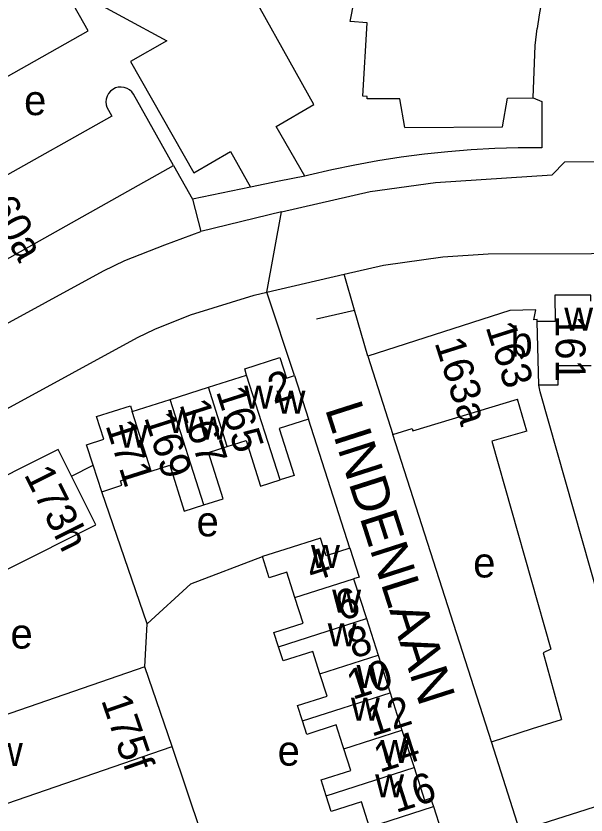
# Model space of a CAD drawing. Extents: x 159261 to 160849, y 382514 to 384534.
# Drawn here: x 160007.7 to 160084, y 383676.9 to 383783.7 of the extents above; entities that cross this region are included whole.
import ezdxf

# ---------------------------------------------------------------- set-up
doc = ezdxf.new("R2010")
doc.units = 0
for name, color, linetype in [('BLT_Basislijn', 7, 'Continuous'), ('BLT_Bebouwing', 7, 'Continuous'), ('BLT_Centroide', 7, 'Continuous'), ('BLT_Huisnummer', 7, 'Continuous'), ('BLT_Huisnummer_ tussenligend', 7, 'Continuous'), ('BLT_Huisnummer_reeks', 7, 'Continuous'), ('BLT_Onderverdeling_panden', 7, 'Continuous'), ('BLT_Straatnaam', 7, 'Continuous'), ('BLT_Vlakafsluiter', 7, 'Continuous')]:
    doc.layers.add(name, color=color, linetype=linetype)

msp = doc.modelspace()

# ---------------------------------------------------------------- linework, layer by layer
at = {"layer": 'BLT_Basislijn'}
for p, q in [((160028.83, 383763.74), (160031.35, 383759.24)), ((160039.13, 383760.83), (160031.35, 383759.24)), ((160031.35, 383759.24), (160032.47, 383754.89)), ((160043.27, 383757.52), (160032.47, 383754.89)), ((160053.06, 383744.39), (160051.67, 383749.2)), ((160041.31, 383746.8), (160046.49, 383748)), ((160045.03, 383735.63), (160041.31, 383746.8)), ((160047.98, 383743.21), (160053.06, 383744.39)), ((160054.84, 383738.24), (160053.06, 383744.39)), ((160052.41, 383712.56), (160046.89, 383729.82)), ((160071.36, 383686.66), (160058.19, 383727.76)), ((160015.19, 383722.2), (160018.08, 383723.64)), ((160025.32, 383702.44), (160019.23, 383720.1)), ((160024.99, 383696.67), (160025.32, 383702.44)), ((160036.53, 383662.7), (160028.64, 383686.01))]:
    msp.add_line(p, q, dxfattribs=at)
for points in [[(160046.41, 383762.31), (160042.55, 383768.97), (160047.6, 383771.91), (160037.01, 383790.82), (160040.44, 383797.07)], [(159979.56, 383766.38), (159982.07, 383761.81), (160017.41, 383781.75), (160014.9, 383786.2), (160016.07, 383786.86), (160027.94, 383780.4), (160023.09, 383777.64), (160031.56, 383762.76), (160036.46, 383765.6), (160039.13, 383760.83)], [(160076.94, 383772.79), (160078.11, 383772.28), (160078.11, 383766.1)], [(160078.11, 383766.1), (160074.96, 383766.09), (160071.82, 383766), (160068.67, 383765.83), (160065.53, 383765.58), (160062.4, 383765.25), (160059.28, 383764.84), (160056.17, 383764.35), (160053.07, 383763.79), (160049.99, 383763.14), (160046.92, 383762.42), (160046.41, 383762.31)], [(160043.27, 383757.52), (160055.12, 383760.26), (160063.87, 383761.47), (160079.49, 383762.49), (160081.2, 383764.21), (160126.85, 383764.38), (160128.57, 383762.49)], [(160046.41, 383762.31), (160042.95, 383761.62), (160039.13, 383760.83)], [(159940.02, 383705.73), (159942.11, 383707.12), (159949.05, 383711.26), (160019.47, 383749.65), (160022.32, 383751.01), (160027.65, 383753.14), (160032.47, 383754.89)], [(160051.67, 383749.2), (160056.93, 383750.42), (160064.88, 383751.51), (160070.94, 383751.91)], [(160070.94, 383751.91), (160126.3, 383752.1), (160130.89, 383751.41), (160132.19, 383750.61), (160134.56, 383748.38), (160135.59, 383746.45)], [(160031.08, 383743.74), (160039.62, 383746.4), (160041.31, 383746.8)], [(159881.6, 383645.9), (159883.24, 383646.66), (159886.36, 383648.88), (159939.85, 383693.25), (159943.27, 383695.88), (159947.44, 383698.65), (159954.01, 383702.58), (160024.02, 383740.74), (160026.34, 383741.85), (160031.08, 383743.74)], [(160025.32, 383702.44), (160031.14, 383707.79), (160040.74, 383711.42)]]:
    msp.add_lwpolyline(points, dxfattribs=at)
at = {"layer": 'BLT_Bebouwing'}
for p, q in [((160059.79, 383768.8), (160072.84, 383768.9)), ((160054.84, 383738.24), (160058.19, 383727.76)), ((160033.49, 383734.08), (160038.61, 383735.71)), ((160028.38, 383732.44), (160033.49, 383734.08)), ((160023.31, 383730.83), (160028.38, 383732.44)), ((160076.09, 383728.21), (160074.87, 383732.49)), ((160052.93, 383708.44), (160054.63, 383703.12)), ((160054.63, 383703.12), (160056.2, 383698.24)), ((160056.2, 383698.24), (160057.81, 383693.19)), ((160057.81, 383693.19), (160059.4, 383688.22)), ((160059.4, 383688.22), (160061.01, 383683.2))]:
    msp.add_line(p, q, dxfattribs=at)
for points in [[(160054.74, 383782.8), (160052.48, 383783.01), (160055.71, 383799.6)], [(160082.26, 383799.46), (160081.39, 383797.31), (160080.59, 383795.13), (160079.87, 383792.92), (160079.23, 383790.69), (160078.66, 383788.44), (160078.17, 383786.17), (160077.76, 383783.89), (160077.49, 383782.07)], [(160059.79, 383768.8), (160059.1, 383772.65), (160054.73, 383772.65), (160054.73, 383772.95), (160054.15, 383773), (160054.74, 383782.8)], [(160076.94, 383772.79), (160077.23, 383779.79), (160077.49, 383782.07)], [(160023.48, 383773.27), (160023.24, 383773.59), (160022.94, 383773.86), (160022.6, 383774.05), (160022.22, 383774.18), (160021.83, 383774.23), (160021.43, 383774.2), (160021.04, 383774.1), (160020.69, 383773.91), (160020.38, 383773.66), (160020.12, 383773.36), (160019.93, 383773), (160019.82, 383772.62), (160019.78, 383772.23), (160019.82, 383771.83), (160019.91, 383771.54)], [(160028.83, 383763.74), (160026.56, 383767.79), (160023.48, 383773.27)], [(160072.84, 383768.9), (160073.52, 383772.76), (160076.94, 383772.79)], [(160019.91, 383771.54), (160020.56, 383770.33), (160005.15, 383761.68), (160003.48, 383764.65), (160000, 383762.7), (159999.65, 383762.5), (159999.12, 383763.37)], [(159974.58, 383733.26), (160028.83, 383763.74)], [(160079.87, 383746.39), (160079.88, 383742.87), (160077.51, 383742.87)], [(160084.69, 383745.58), (160084.69, 383746.4), (160079.87, 383746.39)], [(160077.51, 383742.87), (160077.51, 383743.12), (160077.02, 383743.11), (160077.33, 383744.43), (160073.85, 383744.36), (160054.84, 383738.24)], [(160038.61, 383735.71), (160038.35, 383736.54), (160043.07, 383738.05)], [(160043.07, 383738.05), (160043.95, 383735.29), (160045.03, 383735.63)], [(160084.7, 383736.92), (160080.24, 383736.92), (160080.24, 383734.36), (160077.72, 383734.35)], [(160045.03, 383735.63), (160046.89, 383729.82)], [(160085.78, 383705.7), (160077.89, 383733.45), (160077.72, 383734.35)], [(160058.19, 383727.76), (160060.75, 383728.57), (160060.86, 383728.23), (160074.87, 383732.49)], [(160018.54, 383730.16), (160023.07, 383731.6), (160023.31, 383730.83)], [(160018.08, 383723.64), (160017.2, 383726.38), (160019.51, 383727.11), (160018.54, 383730.16)], [(160046.89, 383729.82), (160042.95, 383728.56), (160044.95, 383722.28), (160043.09, 383721.69)], [(160076.09, 383728.21), (160071.4, 383726.88), (160079.32, 383699.02), (160078.29, 383698.56), (160080.75, 383689.65)], [(160036.01, 383726.16), (160038.53, 383726.96), (160040.48, 383720.85), (160043.09, 383721.69)], [(160032.88, 383718.34), (160035.48, 383719.17), (160033.5, 383725.36), (160036.01, 383726.16)], [(160015.19, 383722.2), (160013.41, 383725.76), (159989.09, 383713.59)], [(160019.23, 383720.1), (160018.08, 383723.64)], [(160019.23, 383720.1), (160021.89, 383720.96), (160021.71, 383721.54), (160025.85, 383722.87)], [(160025.85, 383722.87), (160028.31, 383723.65), (160030.27, 383717.51), (160032.88, 383718.34)], [(159991.87, 383700.93), (159995.17, 383702.92), (159994.73, 383703.83), (160018.44, 383715.68), (160015.19, 383722.2)], [(160052.41, 383712.56), (160049.23, 383711.54), (160048.48, 383713.88), (160043.72, 383712.36), (160040.74, 383711.42)], [(160052.41, 383712.56), (160053.66, 383708.67), (160052.93, 383708.44)], [(160045.08, 383705.93), (160043.99, 383709.36), (160041.62, 383708.6), (160040.74, 383711.42)], [(160042.88, 383699.36), (160042.27, 383701.25), (160046.18, 383702.5), (160045.08, 383705.93)], [(160048.42, 383695.75), (160047.46, 383698.74), (160043.48, 383697.47), (160042.88, 383699.36)], [(160024.99, 383696.67), (159980.7, 383681.39), (159984.36, 383670.76)], [(160028.64, 383686.01), (160024.99, 383696.67)], [(160046.08, 383689.44), (160045.43, 383691.5), (160049.38, 383692.76), (160048.42, 383695.75)], [(160071.36, 383686.66), (160076.87, 383688.41), (160080.75, 383689.65)], [(160051.62, 383685.73), (160051.46, 383686.24), (160050.61, 383688.91), (160046.66, 383687.64), (160046.08, 383689.44)], [(160092.85, 383680.73), (160092.96, 383680.39), (160075.16, 383674.73), (160071.36, 383686.66)], [(159984.36, 383670.76), (160028.64, 383686.01)], [(160049.27, 383679.44), (160048.6, 383681.54), (160052.56, 383682.8), (160051.62, 383685.73)], [(160061.01, 383683.2), (160062.39, 383678.86), (160063.23, 383679.13), (160063.6, 383677.98)], [(160055.07, 383675.25), (160053.98, 383678.64), (160049.94, 383677.34), (160049.27, 383679.44)], [(160063.6, 383677.98), (160064.62, 383674.8), (160061.45, 383673.78), (160062.37, 383670.9)]]:
    msp.add_lwpolyline(points, dxfattribs=at)
at = {"layer": 'BLT_Onderverdeling_panden'}
for p, q in [((160077.72, 383734.35), (160077.51, 383742.87)), ((160043.09, 383721.69), (160038.61, 383735.71)), ((160036.01, 383726.16), (160033.49, 383734.08)), ((160032.88, 383718.34), (160028.38, 383732.44)), ((160025.85, 383722.87), (160023.31, 383730.83)), ((160045.08, 383705.93), (160052.93, 383708.44)), ((160042.88, 383699.36), (160054.63, 383703.12)), ((160048.42, 383695.75), (160056.2, 383698.24)), ((160046.08, 383689.44), (160057.81, 383693.19)), ((160051.62, 383685.73), (160059.4, 383688.22)), ((160049.27, 383679.44), (160061.01, 383683.2)), ((160055.07, 383675.25), (160063.6, 383677.98))]:
    msp.add_line(p, q, dxfattribs=at)
at = {"layer": 'BLT_Vlakafsluiter'}
for p, q in [((160041.31, 383746.8), (160043.27, 383757.52)), ((160046.49, 383748), (160051.67, 383749.2))]:
    msp.add_line(p, q, dxfattribs=at)

# ---------------------------------------------------------------- texts
at = {"layer": 'BLT_Centroide'}
for s, p in [('e', (160008.83, 383770.47)), ('w', (160081.11, 383741.66)), ('b', (160073.92, 383738.16)), ('w', (160038.28, 383731.23)), ('w', (160042.61, 383730.53)), ('w', (160028.09, 383727.97)), ('w', (160032.19, 383727.06)), ('w', (160021.53, 383725.97)), ('e', (160031.91, 383714.13)), ('w', (160047.23, 383709.91)), ('e', (160068.93, 383708.63)), ('w', (160050.06, 383703.91)), ('w', (160049.46, 383699.44)), ('e', (160007.01, 383699.12)), ('w', (160053.32, 383693.84)), ('w', (160052.57, 383689.47)), ('w', (160004.79, 383683.41)), ('e', (160042.76, 383683.46)), ('w', (160056.52, 383683.81)), ('w', (160055.81, 383679.22))]:
    msp.add_text(s, height=4, dxfattribs=at).set_placement(p)
at = {"layer": 'BLT_Huisnummer'}
for s, rotation, p in [('60a', 299.3285, (160003.85, 383758.36)), ('2', 17.7119, (160042.22, 383731.8)), ('165', 287.7004, (160034.49, 383733.51)), ('171', 287.7003, (160019.69, 383728.99)), ('4', 17.7392, (160047.34, 383708.02)), ('8', 17.7491, (160052.88, 383697.73)), ('12', 17.7441, (160055.34, 383687.31)), ('16', 17.7509, (160058.6, 383677.11))]:
    msp.add_text(s, height=4, rotation=rotation, dxfattribs=at).set_placement(p)
at = {"layer": 'BLT_Huisnummer_ tussenligend'}
for s, rotation, p in [('161', 270.0728, (160079.96, 383743.72)), ('167', 287.7004, (160029.6, 383731.79)), ('169', 287.7004, (160024.87, 383730.05)), ('6', 17.7392, (160051.27, 383702.77)), ('10', 17.7491, (160052.81, 383692.24)), ('14', 17.7441, (160056.42, 383682.49))]:
    msp.add_text(s, height=4, rotation=rotation, dxfattribs=at).set_placement(p)
at = {"layer": 'BLT_Huisnummer_reeks'}
for s, rotation, p in [('163', 287.626, (160070.56, 383742.15)), ('163a', 287.626, (160063.73, 383740.05)), ('173h', 296.5024, (160008.76, 383722.4)), ('175f', 288.9855, (160019.11, 383692.22))]:
    msp.add_text(s, height=4, rotation=rotation, dxfattribs=at).set_placement(p)
at = {"layer": 'BLT_Straatnaam'}
msp.add_text('LINDENLAAN', height=5, rotation=287.7397, dxfattribs=at).set_placement((160049.06, 383731.19))

doc.saveas('drawing.dxf')
